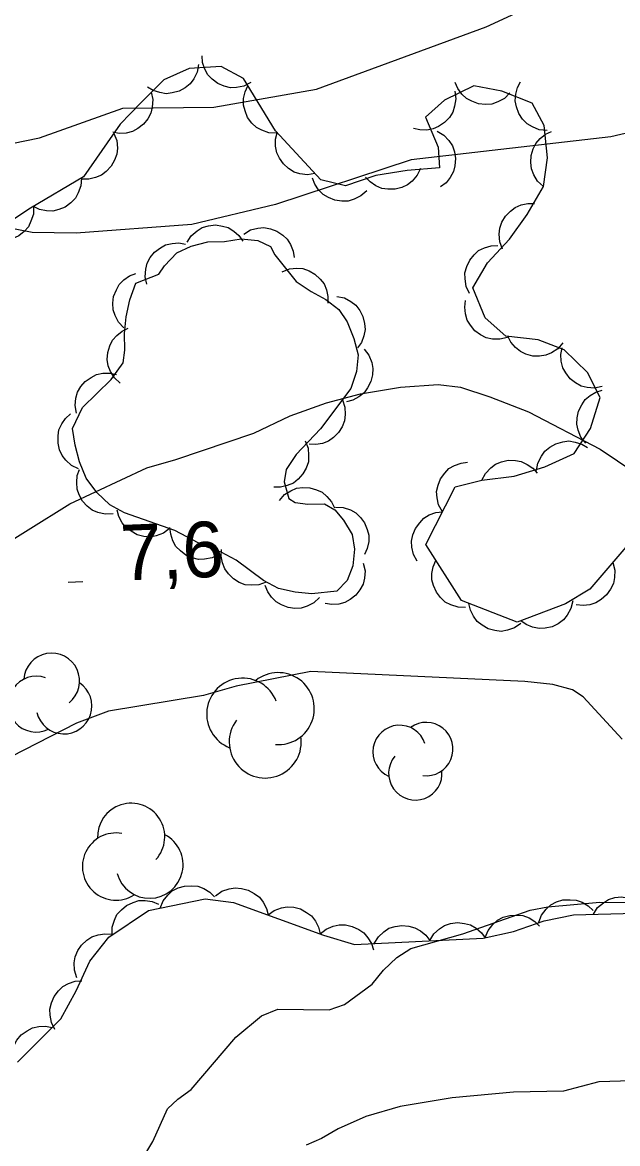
# Model space of a CAD drawing. Extents: x 336540 to 340074, y 5572036 to 5573747.
# Drawn here: x 337736 to 337768.1, y 5573041.1 to 5573101.6 of the extents above; entities that cross this region are included whole.
import ezdxf

# ---------------------------------------------------------------- set-up
doc = ezdxf.new("R2010")
doc.units = 0
for name, color, linetype in [('Niveau 2', 7, 'Continuous'), ('Niveau 3', 7, 'Continuous'), ('Niveau 44', 7, 'Continuous')]:
    doc.layers.add(name, color=color, linetype=linetype)

msp = doc.modelspace()

# ---------------------------------------------------------------- linework, layer by layer
at = {"layer": 'Niveau 2'}
for points in [[(337732.42, 5573094.46), (337736.92, 5573095.38), (337741.41, 5573096.98), (337746.32, 5573097.04), (337751.85, 5573098.01), (337761, 5573101.36), (337766.78, 5573104.04)], [(337779.21, 5573098.11), (337767.73, 5573095.43), (337756.96, 5573094.2), (337749.64, 5573091.79), (337745.12, 5573090.71), (337738.89, 5573090.23), (337736.52, 5573090.27), (337734.46, 5573090.67)], [(337734.03, 5573072.83), (337738.54, 5573075.64), (337742.71, 5573077.59), (337744.27, 5573078.04), (337748.48, 5573079.45), (337750.43, 5573080.39), (337752.39, 5573081.09), (337754.22, 5573081.57), (337756.38, 5573081.93), (337758.42, 5573082.08), (337759.63, 5573081.93), (337761.21, 5573081.41), (337763.29, 5573080.6), (337767.15, 5573078.58), (337769.9, 5573076.73)], [(337751.55, 5573066.59), (337747.52, 5573065.81), (337745.75, 5573065.31), (337740.63, 5573064.45), (337738.91, 5573063.81), (337735.37, 5573061.99), (337733.63, 5573060.75), (337730.96, 5573059.16), (337729.85, 5573058.8), (337727.88, 5573058), (337723.2, 5573055.83), (337721.73, 5573055.47), (337720.05, 5573055.36), (337717.54, 5573055.33), (337715.53, 5573055.49), (337713.86, 5573055.95), (337710, 5573058.1), (337709.27, 5573058.2), (337707.8, 5573058.06), (337701.84, 5573056.56)], [(337768.35, 5573062.95), (337766.24, 5573065.23), (337765.66, 5573065.6), (337764.61, 5573065.9), (337763.09, 5573066.06), (337751.55, 5573066.59)], [(337742.04, 5573039.59), (337743.02, 5573041.24), (337743.82, 5573043.01), (337744.37, 5573043.53), (337745.09, 5573044.05), (337747.5, 5573046.87), (337748.88, 5573048.03), (337749.77, 5573048.38), (337752.53, 5573048.34), (337753.37, 5573048.64), (337754.86, 5573049.74), (337755.46, 5573050.49), (337756.18, 5573051.18), (337756.95, 5573051.65), (337759.75, 5573052.45), (337763.38, 5573053.72), (337764.33, 5573053.91), (337767.14, 5573054.15), (337769.05, 5573054.14), (337769.85, 5573053.82), (337770.7, 5573053.33), (337772.57, 5573052.81), (337774.65, 5573052.92)], [(337785.81, 5573047.22), (337781.45, 5573046.04), (337778.2, 5573045.4), (337773.55, 5573044.67), (337767.08, 5573044.46), (337765.18, 5573043.97), (337762.48, 5573043.9), (337759.17, 5573043.6), (337756.36, 5573043.14), (337754.52, 5573042.59), (337753.02, 5573041.93), (337752.13, 5573041.4), (337751.29, 5573041.05)]]:
    msp.add_lwpolyline(points, dxfattribs=at)
at = {"layer": 'Niveau 3'}
msp.add_line((337738.45, 5573071.42), (337739.25, 5573071.46), dxfattribs=at)
at = {"layer": 'Niveau 44'}
for points in [[(337748.31, 5573098.36), (337747.94, 5573098.17), (337747.54, 5573098.1), (337747.21, 5573098.08), (337746.87, 5573098.17), (337746.53, 5573098.31), (337746.23, 5573098.55), (337745.99, 5573098.78), (337745.83, 5573099.09), (337745.71, 5573099.44), (337745.68, 5573099.8)], [(337764.09, 5573092.76), (337764.32, 5573094.3), (337764.14, 5573096.05), (337763.49, 5573097.25), (337761.86, 5573097.89), (337760.34, 5573098.18), (337758.76, 5573097.41), (337757.74, 5573096.49), (337758.42, 5573094.87), (337758.49, 5573093.76), (337756.75, 5573093.62), (337755.06, 5573093.35), (337753.41, 5573092.8), (337752.08, 5573093.11), (337749.64, 5573095.75), (337747.91, 5573098.58), (337746.72, 5573099.23), (337744.98, 5573099.12), (337743.61, 5573098.51), (337742.37, 5573097.26), (337741.27, 5573096.11), (337739.29, 5573093.28), (337736.43, 5573091.58), (337733.49, 5573089.66)], [(337745.49, 5573099.34), (337745.41, 5573098.93), (337745.23, 5573098.57), (337745.04, 5573098.3), (337744.77, 5573098.08), (337744.44, 5573097.9), (337744.07, 5573097.8), (337743.75, 5573097.76), (337743.4, 5573097.82), (337743.05, 5573097.93), (337742.74, 5573098.12)], [(337749.71, 5573095.63), (337749.29, 5573095.65), (337748.91, 5573095.79), (337748.62, 5573095.94), (337748.36, 5573096.18), (337748.14, 5573096.48), (337748, 5573096.84), (337747.91, 5573097.15), (337747.92, 5573097.5), (337748, 5573097.87), (337748.15, 5573098.19)], [(337759.31, 5573097.9), (337759.37, 5573097.49), (337759.3, 5573097.09), (337759.21, 5573096.77), (337759.02, 5573096.48), (337758.76, 5573096.21), (337758.44, 5573096), (337758.15, 5573095.86), (337757.8, 5573095.8), (337757.43, 5573095.81), (337757.08, 5573095.89)], [(337762.28, 5573097.81), (337761.99, 5573097.51), (337761.63, 5573097.32), (337761.32, 5573097.2), (337760.97, 5573097.18), (337760.6, 5573097.22), (337760.24, 5573097.35), (337759.95, 5573097.5), (337759.7, 5573097.74), (337759.48, 5573098.04), (337759.34, 5573098.37)], [(337764.29, 5573095.77), (337763.87, 5573095.81), (337763.5, 5573095.97), (337763.21, 5573096.13), (337762.97, 5573096.39), (337762.77, 5573096.7), (337762.65, 5573097.06), (337762.57, 5573097.38), (337762.6, 5573097.73), (337762.7, 5573098.09), (337762.86, 5573098.41)], [(337742.93, 5573097.85), (337743.02, 5573097.44), (337742.99, 5573097.03), (337742.92, 5573096.71), (337742.75, 5573096.4), (337742.52, 5573096.12), (337742.21, 5573095.89), (337741.93, 5573095.72), (337741.58, 5573095.64), (337741.21, 5573095.62), (337740.86, 5573095.68)], [(337740.93, 5573095.62), (337741.08, 5573095.23), (337741.11, 5573094.83), (337741.09, 5573094.5), (337740.96, 5573094.17), (337740.78, 5573093.85), (337740.51, 5573093.57), (337740.26, 5573093.37), (337739.93, 5573093.24), (337739.57, 5573093.16), (337739.21, 5573093.16)], [(337751.77, 5573093.45), (337751.36, 5573093.38), (337750.95, 5573093.44), (337750.64, 5573093.53), (337750.34, 5573093.72), (337750.07, 5573093.97), (337749.86, 5573094.29), (337749.71, 5573094.58), (337749.65, 5573094.93), (337749.65, 5573095.3), (337749.73, 5573095.65)], [(337758.37, 5573095.74), (337758.73, 5573095.52), (337759, 5573095.23), (337759.19, 5573094.95), (337759.3, 5573094.62), (337759.36, 5573094.26), (337759.32, 5573093.87), (337759.25, 5573093.56), (337759.07, 5573093.25), (337758.84, 5573092.96), (337758.55, 5573092.74)], [(337764.09, 5573092.76), (337763.78, 5573093.04), (337763.58, 5573093.39), (337763.45, 5573093.7), (337763.41, 5573094.05), (337763.43, 5573094.42), (337763.55, 5573094.78), (337763.68, 5573095.08), (337763.92, 5573095.34), (337764.21, 5573095.57), (337764.53, 5573095.73)], [(337757.47, 5573093.73), (337757.29, 5573093.36), (337757.02, 5573093.05), (337756.77, 5573092.84), (337756.45, 5573092.7), (337756.09, 5573092.61), (337755.7, 5573092.61), (337755.38, 5573092.65), (337755.06, 5573092.79), (337754.75, 5573093), (337754.5, 5573093.26)], [(337739.17, 5573093.21), (337739.14, 5573092.79), (337739, 5573092.41), (337738.85, 5573092.12), (337738.6, 5573091.87), (337738.3, 5573091.65), (337737.95, 5573091.51), (337737.63, 5573091.43), (337737.28, 5573091.44), (337736.92, 5573091.52), (337736.59, 5573091.67)], [(337754.56, 5573092.53), (337754.25, 5573092.25), (337753.88, 5573092.07), (337753.57, 5573091.97), (337753.22, 5573091.96), (337752.85, 5573092.01), (337752.5, 5573092.16), (337752.21, 5573092.32), (337751.97, 5573092.57), (337751.76, 5573092.88), (337751.63, 5573093.21)], [(337768.76, 5573073.56), (337766.59, 5573071.04), (337765.29, 5573070.25), (337762.68, 5573069.26), (337759.67, 5573070.42), (337757.75, 5573073.44), (337759.33, 5573076.56), (337760.78, 5573076.91), (337762.52, 5573077.13), (337764.17, 5573077.63), (337765.76, 5573078.35), (337766.63, 5573079.7), (337767.15, 5573081.37), (337766.48, 5573082.72), (337765.22, 5573083.94), (337763.81, 5573084.48), (337762.07, 5573084.69), (337760.95, 5573085.68), (337760.28, 5573087.29), (337761.07, 5573088.63), (337762.26, 5573089.91), (337763.21, 5573091.25), (337764.09, 5573092.76)], [(337761.89, 5573089.38), (337761.74, 5573089.77), (337761.71, 5573090.18), (337761.74, 5573090.51), (337761.86, 5573090.84), (337762.05, 5573091.16), (337762.32, 5573091.43), (337762.57, 5573091.63), (337762.9, 5573091.76), (337763.26, 5573091.84), (337763.62, 5573091.83)], [(337736.59, 5573091.68), (337736.58, 5573091.26), (337736.45, 5573090.88), (337736.31, 5573090.58), (337736.08, 5573090.32), (337735.79, 5573090.09), (337735.43, 5573089.94), (337735.12, 5573089.84), (337734.77, 5573089.84), (337734.41, 5573089.9), (337734.07, 5573090.04)], [(337744.88, 5573089.75), (337745.1, 5573090.1), (337745.41, 5573090.36), (337745.69, 5573090.54), (337746.03, 5573090.64), (337746.4, 5573090.68), (337746.78, 5573090.62), (337747.09, 5573090.54), (337747.39, 5573090.35), (337747.67, 5573090.11), (337747.88, 5573089.81)], [(337747.94, 5573090.19), (337748.3, 5573090.41), (337748.69, 5573090.5), (337749.02, 5573090.54), (337749.37, 5573090.48), (337749.71, 5573090.35), (337750.03, 5573090.13), (337750.28, 5573089.92), (337750.46, 5573089.62), (337750.6, 5573089.27), (337750.65, 5573088.92)], [(337740.77, 5573082.34), (337741.42, 5573083.25), (337741.52, 5573083.93), (337741.5, 5573084.83), (337741.59, 5573085.73), (337741.79, 5573086.64), (337742.11, 5573087.54), (337743.34, 5573088.02), (337743.66, 5573088.48), (337744.32, 5573089.17), (337745.1, 5573089.53), (337745.99, 5573089.77), (337746.89, 5573089.79), (337747.79, 5573089.93), (337748.69, 5573089.84), (337749.37, 5573089.52), (337749.61, 5573089.07), (337750.76, 5573087.64), (337751.56, 5573087.09), (337752.36, 5573086.66), (337753.05, 5573086.12), (337753.51, 5573085.45), (337753.87, 5573084.56), (337754.11, 5573083.67), (337754.02, 5573082.77), (337753.71, 5573081.86), (337752.07, 5573079.68), (337750.75, 5573078.3), (337750.21, 5573077.5), (337750.11, 5573076.82), (337750.36, 5573075.93), (337750.7, 5573075.71), (337751.38, 5573075.62), (337752.28, 5573075.64), (337752.85, 5573075.32), (337753.31, 5573074.76), (337753.78, 5573073.99), (337753.91, 5573073.2), (337753.82, 5573072.3), (337753.5, 5573071.51), (337752.95, 5573070.93), (337751.6, 5573070.79), (337750.7, 5573070.88), (337749.8, 5573071.08), (337749, 5573071.51), (337747.52, 5573072.6), (337746.72, 5573073.03), (337745.81, 5573073.35), (337744.22, 5573074.21), (337741.5, 5573075.16), (337740.7, 5573075.59), (337740.01, 5573076.25), (337739.43, 5573077.02), (337739.07, 5573077.91), (337738.83, 5573078.81), (337738.7, 5573079.7), (337739.23, 5573080.84), (337740.77, 5573082.34)], [(337742.71, 5573087.48), (337742.62, 5573087.89), (337742.65, 5573088.3), (337742.72, 5573088.62), (337742.89, 5573088.93), (337743.12, 5573089.22), (337743.43, 5573089.45), (337743.71, 5573089.61), (337744.06, 5573089.69), (337744.43, 5573089.71), (337744.78, 5573089.65)], [(337760.11, 5573086.99), (337759.93, 5573087.37), (337759.87, 5573087.77), (337759.86, 5573088.1), (337759.96, 5573088.44), (337760.12, 5573088.78), (337760.36, 5573089.07), (337760.6, 5573089.3), (337760.91, 5573089.45), (337761.27, 5573089.56), (337761.63, 5573089.58)], [(337750, 5573088.16), (337750.39, 5573088.32), (337750.79, 5573088.35), (337751.12, 5573088.33), (337751.45, 5573088.21), (337751.77, 5573088.03), (337752.05, 5573087.76), (337752.26, 5573087.51), (337752.39, 5573087.19), (337752.47, 5573086.82), (337752.47, 5573086.46)], [(337741.46, 5573085.13), (337741.17, 5573085.44), (337740.99, 5573085.8), (337740.88, 5573086.11), (337740.87, 5573086.46), (337740.91, 5573086.83), (337741.06, 5573087.19), (337741.21, 5573087.47), (337741.46, 5573087.72), (337741.77, 5573087.93), (337742.1, 5573088.06)], [(337752.95, 5573086.83), (337753.36, 5573086.75), (337753.71, 5573086.55), (337753.98, 5573086.35), (337754.19, 5573086.07), (337754.36, 5573085.74), (337754.44, 5573085.37), (337754.48, 5573085.04), (337754.41, 5573084.7), (337754.28, 5573084.35), (337754.07, 5573084.05)], [(337762.15, 5573084.62), (337761.74, 5573084.52), (337761.34, 5573084.53), (337761.01, 5573084.59), (337760.7, 5573084.75), (337760.4, 5573084.97), (337760.16, 5573085.27), (337759.98, 5573085.54), (337759.89, 5573085.88), (337759.85, 5573086.25), (337759.9, 5573086.61)], [(337741.26, 5573082.14), (337740.95, 5573082.43), (337740.74, 5573082.78), (337740.61, 5573083.08), (337740.57, 5573083.43), (337740.59, 5573083.8), (337740.71, 5573084.16), (337740.85, 5573084.46), (337741.08, 5573084.72), (337741.37, 5573084.96), (337741.69, 5573085.11)], [(337765.15, 5573084.32), (337764.88, 5573084), (337764.53, 5573083.79), (337764.23, 5573083.65), (337763.89, 5573083.6), (337763.52, 5573083.61), (337763.15, 5573083.72), (337762.85, 5573083.85), (337762.58, 5573084.07), (337762.34, 5573084.36), (337762.17, 5573084.68)], [(337754.43, 5573083.98), (337754.68, 5573083.65), (337754.83, 5573083.27), (337754.9, 5573082.94), (337754.87, 5573082.59), (337754.78, 5573082.23), (337754.6, 5573081.9), (337754.42, 5573081.63), (337754.14, 5573081.41), (337753.81, 5573081.24), (337753.47, 5573081.14)], [(337767.26, 5573081.96), (337766.85, 5573081.88), (337766.45, 5573081.91), (337766.13, 5573081.99), (337765.82, 5573082.16), (337765.53, 5573082.39), (337765.31, 5573082.7), (337765.14, 5573082.98), (337765.06, 5573083.33), (337765.04, 5573083.7), (337765.11, 5573084.05)], [(337738.91, 5573080.53), (337738.83, 5573080.94), (337738.88, 5573081.34), (337738.96, 5573081.66), (337739.14, 5573081.96), (337739.38, 5573082.24), (337739.7, 5573082.46), (337739.99, 5573082.62), (337740.33, 5573082.68), (337740.7, 5573082.69), (337741.06, 5573082.62)], [(337766.38, 5573078.91), (337766.12, 5573079.23), (337765.97, 5573079.61), (337765.89, 5573079.93), (337765.91, 5573080.28), (337765.99, 5573080.64), (337766.16, 5573080.98), (337766.34, 5573081.26), (337766.61, 5573081.48), (337766.93, 5573081.67), (337767.27, 5573081.77)], [(337753.25, 5573081.25), (337753.39, 5573080.86), (337753.4, 5573080.45), (337753.37, 5573080.12), (337753.24, 5573079.8), (337753.04, 5573079.48), (337752.77, 5573079.22), (337752.51, 5573079.02), (337752.17, 5573078.9), (337751.81, 5573078.84), (337751.45, 5573078.86)], [(337739.02, 5573077.53), (337738.64, 5573077.71), (337738.34, 5573077.99), (337738.13, 5573078.24), (337737.99, 5573078.56), (337737.91, 5573078.92), (337737.92, 5573079.31), (337737.96, 5573079.63), (337738.11, 5573079.95), (337738.32, 5573080.25), (337738.58, 5573080.5)], [(337751.24, 5573079.03), (337751.4, 5573078.64), (337751.43, 5573078.24), (337751.42, 5573077.91), (337751.3, 5573077.57), (337751.12, 5573077.25), (337750.86, 5573076.97), (337750.61, 5573076.76), (337750.28, 5573076.63), (337749.92, 5573076.54), (337749.56, 5573076.54)], [(337763.73, 5573077.43), (337763.8, 5573077.84), (337763.99, 5573078.21), (337764.17, 5573078.48), (337764.44, 5573078.7), (337764.77, 5573078.88), (337765.14, 5573078.98), (337765.46, 5573079.03), (337765.81, 5573078.97), (337766.16, 5573078.86), (337766.47, 5573078.67)], [(337760.78, 5573076.91), (337760.97, 5573077.28), (337761.25, 5573077.58), (337761.51, 5573077.78), (337761.83, 5573077.91), (337762.19, 5573077.99), (337762.58, 5573077.98), (337762.9, 5573077.93), (337763.21, 5573077.77), (337763.52, 5573077.56), (337763.75, 5573077.29)], [(337740.88, 5573075.1), (337740.46, 5573075.08), (337740.06, 5573075.18), (337739.76, 5573075.3), (337739.48, 5573075.52), (337739.23, 5573075.79), (337739.06, 5573076.13), (337738.94, 5573076.44), (337738.92, 5573076.79), (337738.95, 5573077.16), (337739.07, 5573077.5)], [(337758.65, 5573075.21), (337758.44, 5573075.58), (337758.36, 5573075.97), (337758.33, 5573076.3), (337758.41, 5573076.65), (337758.54, 5573076.99), (337758.77, 5573077.3), (337758.99, 5573077.54), (337759.3, 5573077.71), (337759.65, 5573077.84), (337760, 5573077.89)], [(337749.85, 5573075.82), (337750.12, 5573076.14), (337750.47, 5573076.35), (337750.77, 5573076.48), (337751.12, 5573076.53), (337751.49, 5573076.51), (337751.86, 5573076.4), (337752.16, 5573076.27), (337752.42, 5573076.04), (337752.66, 5573075.75), (337752.82, 5573075.43)], [(337743.93, 5573074.31), (337743.6, 5573074.06), (337743.21, 5573073.92), (337742.89, 5573073.85), (337742.54, 5573073.88), (337742.18, 5573073.97), (337741.85, 5573074.16), (337741.58, 5573074.34), (337741.37, 5573074.62), (337741.19, 5573074.95), (337741.1, 5573075.3)], [(337752.88, 5573075.46), (337753.3, 5573075.45), (337753.68, 5573075.31), (337753.97, 5573075.16), (337754.23, 5573074.91), (337754.45, 5573074.62), (337754.59, 5573074.26), (337754.68, 5573073.95), (337754.67, 5573073.6), (337754.59, 5573073.23), (337754.44, 5573072.9)], [(337757.29, 5573072.54), (337757.09, 5573072.9), (337757, 5573073.3), (337756.98, 5573073.63), (337757.05, 5573073.97), (337757.19, 5573074.31), (337757.42, 5573074.62), (337757.64, 5573074.86), (337757.94, 5573075.04), (337758.29, 5573075.17), (337758.65, 5573075.21)], [(337746.59, 5573072.93), (337746.22, 5573072.73), (337745.82, 5573072.66), (337745.49, 5573072.64), (337745.15, 5573072.73), (337744.81, 5573072.87), (337744.51, 5573073.11), (337744.27, 5573073.34), (337744.11, 5573073.65), (337743.99, 5573074), (337743.95, 5573074.36)], [(337749.14, 5573071.41), (337748.75, 5573071.27), (337748.34, 5573071.25), (337748.01, 5573071.28), (337747.69, 5573071.4), (337747.37, 5573071.6), (337747.1, 5573071.87), (337746.9, 5573072.13), (337746.78, 5573072.46), (337746.71, 5573072.82), (337746.73, 5573073.18)], [(337759.9, 5573070.05), (337759.49, 5573070.06), (337759.1, 5573070.19), (337758.8, 5573070.34), (337758.55, 5573070.58), (337758.32, 5573070.87), (337758.17, 5573071.23), (337758.08, 5573071.54), (337758.08, 5573071.89), (337758.15, 5573072.25), (337758.29, 5573072.58)], [(337754.38, 5573072.44), (337754.47, 5573072.03), (337754.44, 5573071.63), (337754.37, 5573071.31), (337754.2, 5573071), (337753.97, 5573070.71), (337753.67, 5573070.48), (337753.39, 5573070.31), (337753.05, 5573070.23), (337752.68, 5573070.21), (337752.32, 5573070.27)], [(337767.83, 5573072.48), (337767.94, 5573072.07), (337767.92, 5573071.67), (337767.87, 5573071.34), (337767.72, 5573071.03), (337767.5, 5573070.73), (337767.21, 5573070.48), (337766.93, 5573070.3), (337766.6, 5573070.2), (337766.23, 5573070.16), (337765.87, 5573070.2)], [(337752.01, 5573070.59), (337751.71, 5573070.3), (337751.35, 5573070.12), (337751.03, 5573070.01), (337750.68, 5573070), (337750.32, 5573070.05), (337749.96, 5573070.19), (337749.67, 5573070.35), (337749.43, 5573070.6), (337749.22, 5573070.9), (337749.09, 5573071.24)], [(337762.88, 5573069.18), (337762.53, 5573068.95), (337762.15, 5573068.82), (337761.82, 5573068.76), (337761.47, 5573068.8), (337761.12, 5573068.9), (337760.79, 5573069.1), (337760.52, 5573069.29), (337760.32, 5573069.58), (337760.16, 5573069.91), (337760.08, 5573070.26)], [(337765.68, 5573070.4), (337765.58, 5573069.99), (337765.38, 5573069.64), (337765.18, 5573069.38), (337764.89, 5573069.17), (337764.56, 5573069.01), (337764.18, 5573068.94), (337763.86, 5573068.91), (337763.51, 5573068.99), (337763.17, 5573069.13), (337762.88, 5573069.33)], [(337743.42, 5573053.83), (337743.58, 5573054.22), (337743.83, 5573054.53), (337744.07, 5573054.76), (337744.39, 5573054.92), (337744.74, 5573055.02), (337745.12, 5573055.04), (337745.45, 5573055.02), (337745.78, 5573054.89), (337746.1, 5573054.7), (337746.35, 5573054.45)], [(337746.41, 5573054.49), (337746.75, 5573054.74), (337747.14, 5573054.87), (337747.46, 5573054.93), (337747.81, 5573054.9), (337748.17, 5573054.81), (337748.5, 5573054.62), (337748.77, 5573054.43), (337748.98, 5573054.15), (337749.15, 5573053.82), (337749.24, 5573053.47)], [(337766.79, 5573053.51), (337767.02, 5573053.86), (337767.33, 5573054.12), (337767.61, 5573054.3), (337767.95, 5573054.4), (337768.31, 5573054.44), (337768.69, 5573054.38), (337769.01, 5573054.3), (337769.31, 5573054.12), (337769.58, 5573053.87), (337769.79, 5573053.58)], [(337735.73, 5573045.53), (337738.06, 5573047.87), (337738.89, 5573049.38), (337739.63, 5573050.97), (337740.66, 5573052.26), (337742.8, 5573053.7), (337745.84, 5573054.34), (337747.38, 5573054.14), (337752.24, 5573052.38), (337753.91, 5573051.88), (337760.84, 5573052.22), (337762.48, 5573052.57), (337764.14, 5573053.14), (337765.71, 5573053.48), (337769.06, 5573053.56)], [(337740.84, 5573052.38), (337740.84, 5573052.8), (337740.96, 5573053.18), (337741.09, 5573053.49), (337741.33, 5573053.75), (337741.61, 5573053.98), (337741.96, 5573054.14), (337742.27, 5573054.24), (337742.62, 5573054.24), (337742.99, 5573054.19), (337743.33, 5573054.05)], [(337749.24, 5573053.47), (337749.57, 5573053.71), (337749.96, 5573053.85), (337750.28, 5573053.91), (337750.63, 5573053.88), (337750.99, 5573053.79), (337751.32, 5573053.6), (337751.59, 5573053.41), (337751.8, 5573053.13), (337751.97, 5573052.8), (337752.06, 5573052.45)], [(337763.84, 5573053.07), (337763.99, 5573053.46), (337764.25, 5573053.78), (337764.49, 5573054.01), (337764.8, 5573054.17), (337765.15, 5573054.28), (337765.54, 5573054.29), (337765.86, 5573054.27), (337766.19, 5573054.15), (337766.51, 5573053.96), (337766.77, 5573053.71)], [(337760.96, 5573052.25), (337761.12, 5573052.63), (337761.37, 5573052.95), (337761.61, 5573053.18), (337761.93, 5573053.34), (337762.28, 5573053.44), (337762.66, 5573053.46), (337762.99, 5573053.44), (337763.32, 5573053.31), (337763.63, 5573053.12), (337763.89, 5573052.87)], [(337752.05, 5573052.44), (337752.38, 5573052.7), (337752.75, 5573052.86), (337753.07, 5573052.94), (337753.42, 5573052.93), (337753.78, 5573052.85), (337754.13, 5573052.68), (337754.4, 5573052.51), (337754.63, 5573052.24), (337754.82, 5573051.92), (337754.93, 5573051.58)], [(337754.97, 5573051.93), (337755.19, 5573052.29), (337755.49, 5573052.56), (337755.76, 5573052.75), (337756.1, 5573052.85), (337756.46, 5573052.9), (337756.84, 5573052.86), (337757.16, 5573052.78), (337757.47, 5573052.61), (337757.75, 5573052.37), (337757.97, 5573052.08)], [(337757.97, 5573052.08), (337758.18, 5573052.44), (337758.49, 5573052.71), (337758.76, 5573052.89), (337759.09, 5573053), (337759.46, 5573053.05), (337759.84, 5573053), (337760.16, 5573052.93), (337760.46, 5573052.75), (337760.75, 5573052.51), (337760.96, 5573052.23)], [(337738.92, 5573050.08), (337738.8, 5573050.48), (337738.79, 5573050.89), (337738.83, 5573051.21), (337738.98, 5573051.54), (337739.18, 5573051.84), (337739.47, 5573052.1), (337739.73, 5573052.29), (337740.07, 5573052.4), (337740.43, 5573052.45), (337740.79, 5573052.43)], [(337737.74, 5573047.29), (337737.55, 5573047.66), (337737.48, 5573048.06), (337737.46, 5573048.39), (337737.55, 5573048.73), (337737.7, 5573049.07), (337737.94, 5573049.37), (337738.17, 5573049.61), (337738.48, 5573049.77), (337738.83, 5573049.89), (337739.19, 5573049.92)], [(337735.48, 5573045.28), (337735.4, 5573045.69), (337735.44, 5573046.09), (337735.52, 5573046.41), (337735.69, 5573046.72), (337735.93, 5573047), (337736.24, 5573047.22), (337736.53, 5573047.38), (337736.87, 5573047.45), (337737.24, 5573047.47), (337737.59, 5573047.4)]]:
    msp.add_lwpolyline(points, dxfattribs=at)
for centre, radius, start, end in [((337737.564, 5573066.085), 1.506, 308.6562, 176.11328), ((337749.792, 5573064.594), 1.943, 265.76504, 128.4494), ((337736.738, 5573064.835), 1.506, 70.50239, 296.19098), ((337738.233, 5573064.736), 1.506, 193.32389, 56.00825), ((337747.872, 5573064.296), 1.943, 21.09735, 248.55443), ((337749.088, 5573062.794), 1.943, 142.94354, 8.63213), ((337756.338, 5573062.259), 1.441, 18.31066, 245.76774), ((337757.771, 5573062.411), 1.441, 262.97835, 125.66271), ((337757.185, 5573061.103), 1.441, 140.15685, 5.84544), ((337741.857, 5573057.683), 1.812, 317.25828, 182.94687), ((337741.038, 5573056.077), 1.812, 80.07977, 302.76413), ((337742.847, 5573056.176), 1.812, 195.41208, 62.86916)]:
    msp.add_arc(centre, radius, start, end, dxfattribs=at)

# ---------------------------------------------------------------- texts
at = {"layer": 'Niveau 3'}
msp.add_text('7,6    ', height=2.9999, rotation=2.27627, dxfattribs=at).set_placement((337741.33, 5573071.5))

doc.saveas('drawing.dxf')
